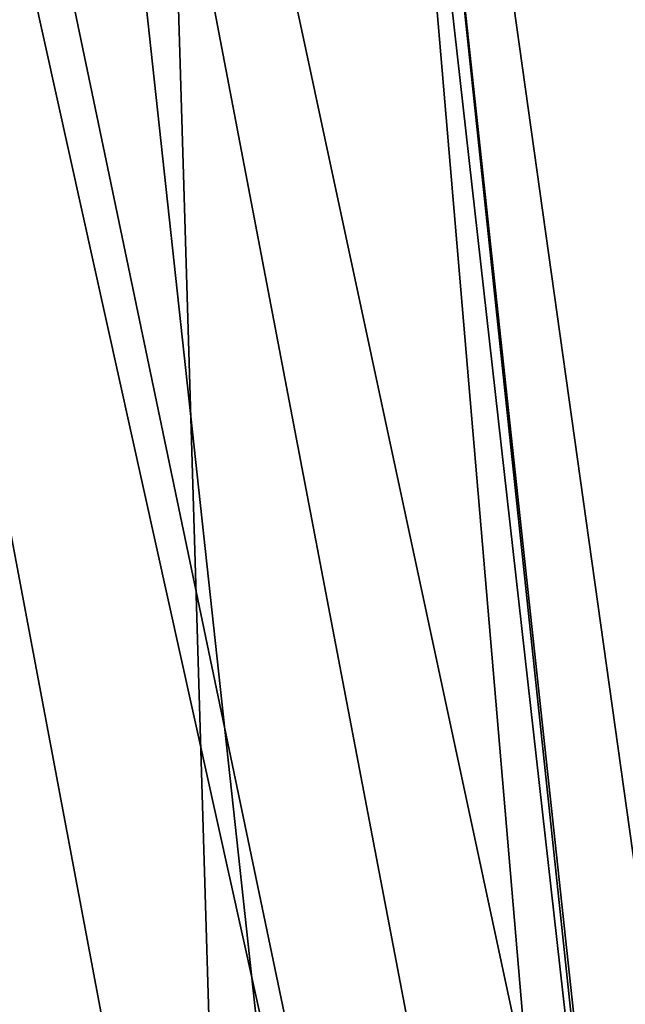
# Model space of a CAD drawing. Header units: millimetres. Extents: x -365 to 365, y -678 to 20.
# Tile 458 of 646: x -3.233 to -2.647, y -39.822 to -38.87. Entities that reach past the tile are written whole.
import ezdxf

# ---------------------------------------------------------------- set-up
doc = ezdxf.new("R2010")
doc.units = ezdxf.units.MM
doc.header["$LTSCALE"] = 65.185185
for name, color, linetype in [('362', 7, 'CONTINUOUS'), ('446', 7, 'CONTINUOUS'), ('448', 7, 'CONTINUOUS'), ('449', 7, 'CONTINUOUS'), ('450', 7, 'CONTINUOUS')]:
    doc.layers.add(name, color=color, linetype=linetype)

msp = doc.modelspace()

# ---------------------------------------------------------------- linework, layer by layer
at = {"layer": '362', "linetype": 'Continuous'}
for points in [[(-2, -74.7, 19.85), (-2, 0, 19.85), (-4.0572, -6.35385, 19.03356), (-2, -74.7, 19.85)], [(-2, -74.7, 19.85), (-4.0572, -6.35385, 19.03356), (-4.12132, -74.7, 18.97132), (-2, -74.7, 19.85)]]:
    msp.add_3dface(points, dxfattribs=at)
at = {"layer": '446', "linetype": 'Continuous'}
for points in [[(-2.80011, -41.71041, -13.3424), (-5.00916, -38.86025, -13.94431), (-3.15467, -38.4462, -13.94557), (-2.80011, -41.71041, -13.3424)], [(-2.80011, -41.71041, -13.3424), (-4.70015, -41.71041, -13.3424), (-5.00916, -38.86025, -13.94431), (-2.80011, -41.71041, -13.3424)]]:
    msp.add_3dface(points, dxfattribs=at)
at = {"layer": '448', "linetype": 'Continuous'}
for points in [[(-3.95223, -35.15983, -14.22523), (-2.58788, -41.69234, -13.25629), (-4.01981, -35.23066, -14.43766), (-3.95223, -35.15983, -14.22523)], [(-2.58788, -41.69234, -13.25629), (-3.95223, -35.15983, -14.22523), (-2.8745, -38.32377, -13.65125), (-2.58788, -41.69234, -13.25629)], [(-2.58788, -41.69234, -13.25629), (-2.80011, -41.71041, -13.3424), (-4.01981, -35.23066, -14.43766), (-2.58788, -41.69234, -13.25629)], [(-2.80011, -41.71041, -13.3424), (-3.15467, -38.4462, -13.94557), (-4.01981, -35.23066, -14.43766), (-2.80011, -41.71041, -13.3424)], [(-2.50012, -41.6503, -13.04821), (-2.58788, -41.69234, -13.25629), (-2.8745, -38.32377, -13.65125), (-2.50012, -41.6503, -13.04821)]]:
    msp.add_3dface(points, dxfattribs=at)
at = {"layer": '449', "linetype": 'Continuous'}
for points in [[(-2.50012, -41.6503, -13.04821), (-2.8745, -38.32377, -13.65125), (-2.84474, -38.45956, -6.65), (-2.50012, -41.6503, -13.04821)], [(-2.5, -41.71041, -6.65), (-2.50012, -41.6503, -13.04821), (-2.84474, -38.45956, -6.65), (-2.5, -41.71041, -6.65)]]:
    msp.add_3dface(points, dxfattribs=at)
at = {"layer": '450', "linetype": 'Continuous'}
for points in [[(-2.35355, -41.71041, -6.29645), (-2.5, -41.71041, -6.65), (-3.70241, -35.41361, -6.32183), (-2.35355, -41.71041, -6.29645)], [(-2.5, -41.71041, -6.65), (-2.84474, -38.45956, -6.65), (-3.70241, -35.41361, -6.32183), (-2.5, -41.71041, -6.65)], [(-3.21222, -35.60126, -6.15), (-2.35355, -41.71041, -6.29645), (-3.70241, -35.41361, -6.32183), (-3.21222, -35.60126, -6.15)], [(-2.30598, -38.59628, -6.15), (-2.35355, -41.71041, -6.29645), (-3.21222, -35.60126, -6.15), (-2.30598, -38.59628, -6.15)]]:
    msp.add_3dface(points, dxfattribs=at)

doc.saveas('drawing.dxf')
